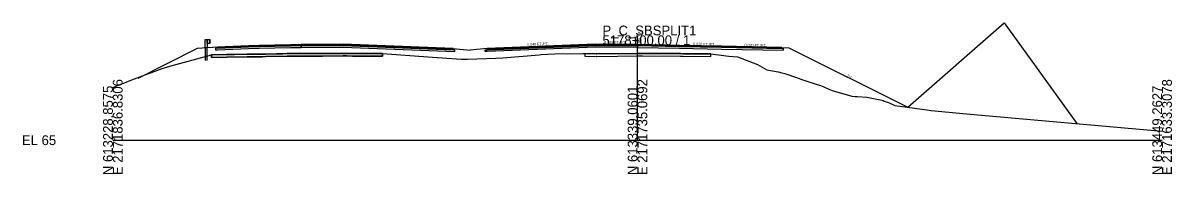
# Model space of a CAD drawing. Extents: x -26 to 1303, y -3010 to 12033.
# Drawn here: x -25.7 to 302.8, y 3490.3 to 3533.6 of the extents above; entities that cross this region are included whole.
import ezdxf

# ---------------------------------------------------------------- set-up
doc = ezdxf.new("R2010")
doc.units = 0
for name, color, linetype in [('RD_GPK_XS_Cell', 7, 'Continuous'), ('RD_PD_Final_TrvlWay', 7, 'Continuous'), ('RD_Sketch10', 7, 'Continuous'), ('RD_XS_Base', 7, 'Continuous'), ('RD_XS_ExGround', 7, 'Continuous'), ('RD_XS_ExPaveRet', 7, 'Continuous'), ('RD_XS_GR', 7, 'Continuous'), ('RD_XS_Greenside', 7, 'Continuous'), ('RD_XS_Pave', 7, 'Continuous'), ('RD_XS_PaveOvlay_CP', 7, 'Continuous'), ('RD_XS_TieSlope', 7, 'Continuous'), ('RD_XS_TX_Elev_EX', 7, 'Continuous'), ('RD_XS_TX_Elev_PR', 7, 'Continuous'), ('RD_XS_TX_Slope', 7, 'Continuous')]:
    doc.layers.add(name, color=color, linetype=linetype)

msp = doc.modelspace()

# ---------------------------------------------------------------- linework, layer by layer
at = {"layer": 'RD_GPK_XS_Cell'}
for p, q in [((150, 3500), (150, 3530)), ((0, 3500), (150, 3500)), ((150, 3500), (300, 3500))]:
    msp.add_line(p, q, dxfattribs=at)
at = {"layer": 'RD_PD_Final_TrvlWay'}
for p, q in [((26.94, 3526.43), (26.44, 3526.39)), ((26.44, 3526.39), (26.44, 3522.82)), ((26.94, 3522.82), (26.94, 3526.43))]:
    msp.add_line(p, q, dxfattribs=at)
at = {"layer": 'RD_Sketch10'}
msp.add_lwpolyline([(227.26, 3509.41), (254.86, 3533.55), (275.67, 3504.74)], dxfattribs=at)
at = {"layer": 'RD_XS_Base'}
for p, q in [((29.75, 3526.34), (29.38, 3526.32)), ((29.38, 3526.32), (29.38, 3526.19)), ((29.38, 3526.19), (29.38, 3525.82)), ((29.38, 3525.82), (29.75, 3525.84)), ((29.88, 3526.34), (29.75, 3526.34)), ((29.75, 3525.84), (29.88, 3525.84)), ((38.75, 3526.7), (29.88, 3526.34)), ((29.88, 3525.84), (38.75, 3526.2)), ((41.88, 3526.82), (38.75, 3526.7)), ((38.75, 3526.2), (41.88, 3526.32)), ((50.75, 3527), (41.88, 3526.82)), ((41.88, 3526.32), (50.75, 3526.5)), ((53.88, 3527.06), (50.75, 3527)), ((50.75, 3526.5), (53.88, 3526.56)), ((53.88, 3527.18), (53.88, 3527.22)), ((53.88, 3527.22), (53.88, 3527.05)), ((53.88, 3527.06), (53.88, 3527.22)), ((53.88, 3527.22), (53.88, 3526.56)), ((53.88, 3527.06), (53.88, 3527.18)), ((65.88, 3527.13), (53.88, 3527.06)), ((53.88, 3526.93), (53.88, 3527.06)), ((53.88, 3527.06), (53.88, 3527.06)), ((53.88, 3527.06), (53.88, 3527.06)), ((53.88, 3527.06), (53.88, 3526.56)), ((53.88, 3527.05), (53.88, 3526.56)), ((53.88, 3526.56), (53.88, 3526.93)), ((53.88, 3526.56), (65.88, 3526.63)), ((53.88, 3526.56), (53.88, 3526.56)), ((53.88, 3526.56), (53.88, 3526.56)), ((53.88, 3526.56), (53.88, 3526.56)), ((97.29, 3525.88), (65.88, 3527.13)), ((65.88, 3526.63), (97.79, 3525.36)), ((97.79, 3525.86), (97.29, 3525.88)), ((97.29, 3525.88), (97.29, 3525.88)), ((97.79, 3525.36), (97.79, 3525.86)), ((97.79, 3525.86), (97.79, 3525.86)), ((97.79, 3525.36), (97.79, 3525.36)), ((97.79, 3525.36), (97.79, 3525.36)), ((106.48, 3525.86), (106.98, 3525.88)), ((106.48, 3525.36), (106.48, 3525.86)), ((106.48, 3525.86), (106.48, 3525.86)), ((106.98, 3525.38), (106.48, 3525.36)), ((106.48, 3525.36), (106.48, 3525.36)), ((106.48, 3525.36), (106.48, 3525.36)), ((106.98, 3525.88), (138, 3527.12)), ((138, 3526.62), (106.98, 3525.38)), ((106.98, 3525.88), (106.98, 3525.88)), ((106.98, 3525.38), (106.98, 3525.38)), ((126, 3526.69), (126, 3526.69)), ((138, 3527.12), (150, 3527.06)), ((150, 3526.56), (138, 3526.62)), ((150, 3527.06), (150, 3527.22)), ((150, 3527.22), (150, 3527.22)), ((150, 3527.22), (150, 3527.22)), ((150, 3527.22), (150, 3526.56)), ((150, 3527.06), (150, 3527.06)), ((162, 3526.82), (150, 3527.06)), ((150, 3527.06), (150, 3527.06)), ((150, 3527.06), (150, 3526.56)), ((150, 3526.56), (150, 3526.56)), ((150, 3526.56), (162, 3526.32)), ((174, 3526.58), (162, 3526.82)), ((162, 3526.82), (162, 3526.82)), ((162, 3526.32), (162, 3526.32)), ((162, 3526.32), (174, 3526.08)), ((191.3, 3526.23), (174, 3526.58)), ((174, 3526.58), (174, 3526.58)), ((174, 3526.08), (174, 3526.08)), ((174, 3526.08), (191.8, 3525.72)), ((191.8, 3526.22), (191.3, 3526.23)), ((191.3, 3526.23), (191.3, 3526.23)), ((191.8, 3525.72), (191.8, 3526.22)), ((191.8, 3526.22), (191.8, 3526.22))]:
    msp.add_line(p, q, dxfattribs=at)
at = {"layer": 'RD_XS_ExGround'}
msp.add_lwpolyline([(0, 3515.07), (2.74, 3516.27), (3.18, 3516.31), (4.01, 3516.73), (6.18, 3517.54), (14.13, 3520.54), (16.25, 3521.15), (28.24, 3524.43), (41.42, 3524.63), (42.5, 3524.64), (42.96, 3524.65), (54.24, 3524.84), (66.33, 3524.85), (66.48, 3524.85), (70.89, 3524.8), (71.01, 3524.8), (71.51, 3524.81), (77.12, 3524.82), (92.72, 3523.68), (99.67, 3523.18), (101.4, 3523.22), (109.49, 3523.5), (111.51, 3523.57), (121.86, 3524.44), (122.51, 3524.5), (124.28, 3524.59), (126.39, 3524.68), (134.37, 3524.79), (134.94, 3524.8), (138.22, 3524.74), (138.36, 3524.73), (150.24, 3524.85), (150.73, 3524.85), (151.46, 3524.85), (162.29, 3524.77), (163.06, 3524.76), (171.02, 3524.69), (176.17, 3524.03), (178.59, 3523.81), (184.35, 3521.65), (186.97, 3520.15), (190.21, 3519.53), (191.28, 3519.25), (192.12, 3519.1), (195.76, 3517.8), (196.68, 3517.47), (199.03, 3516.72), (202.32, 3515.67), (203.31, 3515.29), (204.92, 3514.46), (205.99, 3514.15), (208.96, 3513.24), (211.29, 3512.64), (212.2, 3512.51), (212.85, 3512.55), (215.62, 3512.28), (219.84, 3511.41), (220.25, 3511.35), (220.52, 3511.2), (221.78, 3510.77), (223.63, 3509.9), (232.78, 3508.67), (233.94, 3508.47), (244.1, 3507.57), (300, 3502.56)], dxfattribs=at)
at = {"layer": 'RD_XS_ExPaveRet'}
for points in [[(77.12, 3524.82), (77.12, 3524.48), (77.12, 3524.07), (77.12, 3524.07), (75.96, 3524.07), (73.26, 3524.06), (71.71, 3524.04), (70.99, 3524.05), (70.61, 3524.05), (68.5, 3524.08), (66.78, 3524.1), (65.85, 3524.1), (59.97, 3524.09), (55.28, 3524.09), (54.22, 3524.09), (49.84, 3524.02), (43.79, 3523.91), (42.81, 3523.9), (40.71, 3523.85), (38.44, 3523.84), (32.48, 3523.75), (28.24, 3523.68), (28.24, 3523.68), (28.24, 3523.68), (28.24, 3524.09), (28.24, 3524.43), (28.24, 3524.43), (28.24, 3524.43), (32.48, 3524.5), (38.44, 3524.59), (40.71, 3524.6), (42.81, 3524.65), (43.79, 3524.66), (49.84, 3524.77), (54.22, 3524.84), (55.28, 3524.84), (59.97, 3524.84), (65.85, 3524.85), (66.78, 3524.85), (68.5, 3524.83), (70.61, 3524.8), (70.99, 3524.8), (71.71, 3524.79), (73.26, 3524.81), (75.96, 3524.82), (77.12, 3524.82), (77.12, 3524.82)], [(75.96, 3524.82), (73.26, 3524.81), (71.71, 3524.79), (70.99, 3524.8), (70.61, 3524.8), (68.5, 3524.83), (66.78, 3524.85), (65.85, 3524.85), (59.97, 3524.84), (55.28, 3524.84), (54.22, 3524.84), (49.84, 3524.77), (43.79, 3524.66), (42.81, 3524.65), (40.71, 3524.6), (38.44, 3524.59), (32.48, 3524.5), (28.24, 3524.43), (28.24, 3524.09), (28.24, 3523.68), (32.48, 3523.75), (38.44, 3523.84), (40.71, 3523.85), (42.81, 3523.9), (43.79, 3523.91), (49.84, 3524.02), (54.22, 3524.09), (55.28, 3524.09), (59.97, 3524.09), (65.85, 3524.1), (66.78, 3524.1), (68.5, 3524.08), (70.61, 3524.05), (70.99, 3524.05), (71.71, 3524.04), (73.26, 3524.06), (75.96, 3524.07), (77.12, 3524.07), (77.12, 3524.48), (77.12, 3524.82), (75.96, 3524.82)], [(163.06, 3524.76), (162.29, 3524.77), (162.29, 3524.77), (151.46, 3524.85), (151.46, 3524.85), (150.73, 3524.85), (150.73, 3524.85), (150.73, 3524.85), (150.24, 3524.85), (150.24, 3524.85), (138.36, 3524.73), (138.36, 3524.73), (138.22, 3524.74), (138.22, 3524.74), (134.94, 3524.8), (134.94, 3524.05), (134.94, 3524.05), (138.22, 3523.99), (138.22, 3523.99), (138.36, 3523.98), (138.36, 3523.98), (150.24, 3524.1), (150.24, 3524.1), (150.73, 3524.1), (150.73, 3524.1), (150.73, 3524.1), (151.46, 3524.1), (151.46, 3524.1), (162.29, 3524.02), (162.29, 3524.02), (163.06, 3524.01), (163.06, 3524.01), (171.02, 3523.94), (171.02, 3524.69), (171.02, 3524.69), (163.06, 3524.76), (163.06, 3524.76)], [(163.06, 3524.76), (162.29, 3524.77), (151.46, 3524.85), (150.73, 3524.85), (150.24, 3524.85), (138.36, 3524.73), (138.22, 3524.74), (134.94, 3524.8), (134.94, 3524.05), (138.22, 3523.99), (138.36, 3523.98), (150.24, 3524.1), (150.73, 3524.1), (151.46, 3524.1), (162.29, 3524.02), (163.06, 3524.01), (171.02, 3523.94), (171.02, 3524.69), (163.06, 3524.76)]]:
    msp.add_lwpolyline(points, dxfattribs=at)
at = {"layer": 'RD_XS_GR'}
for p, q in [((26.44, 3526.39), (26.44, 3528.82)), ((26.44, 3528.82), (26.69, 3528.82)), ((26.69, 3528.82), (26.94, 3528.82)), ((26.94, 3528.82), (26.94, 3526.43)), ((26.94, 3527.66), (26.94, 3528.82)), ((26.94, 3528.82), (27.61, 3528.82)), ((27.61, 3528.82), (27.61, 3527.66)), ((27.68, 3528.75), (27.61, 3528.82)), ((27.61, 3528.82), (27.61, 3528.52)), ((27.61, 3528.52), (27.61, 3527.66)), ((27.61, 3528.24), (27.81, 3528.45)), ((27.88, 3528.53), (27.68, 3528.75)), ((27.81, 3528.45), (27.88, 3528.53)), ((26.94, 3526.43), (26.44, 3526.39)), ((27.61, 3527.66), (26.94, 3527.66)), ((27.68, 3528.16), (27.61, 3528.24)), ((27.61, 3527.66), (27.81, 3527.87)), ((27.88, 3527.95), (27.68, 3528.16)), ((27.81, 3527.87), (27.88, 3527.95))]:
    msp.add_line(p, q, dxfattribs=at)
at = {"layer": 'RD_XS_Greenside'}
for p, q in [((24.13, 3526.2), (7.13, 3517.7)), ((193.3, 3526.39), (227.26, 3509.41))]:
    msp.add_line(p, q, dxfattribs=at)
at = {"layer": 'RD_XS_Pave'}
for p, q in [((38.75, 3527.02), (29.88, 3526.66)), ((38.75, 3526.86), (29.88, 3526.5)), ((29.88, 3526.5), (38.75, 3526.86)), ((29.88, 3526.34), (38.75, 3526.7)), ((29.88, 3526.66), (29.88, 3526.62)), ((29.88, 3526.62), (29.88, 3526.5)), ((29.88, 3526.5), (29.88, 3526.46)), ((29.88, 3526.46), (29.88, 3526.34)), ((41.88, 3527.14), (38.75, 3527.02)), ((41.88, 3526.98), (38.75, 3526.86)), ((38.75, 3526.86), (41.88, 3526.98)), ((38.75, 3526.7), (41.88, 3526.82)), ((50.75, 3527.32), (41.88, 3527.14)), ((50.75, 3527.16), (41.88, 3526.98)), ((41.88, 3526.98), (50.75, 3527.16)), ((41.88, 3526.82), (50.75, 3527)), ((53.88, 3527.38), (50.75, 3527.32)), ((53.88, 3527.22), (50.75, 3527.16)), ((50.75, 3527.16), (53.88, 3527.22)), ((50.75, 3527), (53.88, 3527.06)), ((65.88, 3527.45), (53.88, 3527.38)), ((53.88, 3527.38), (53.88, 3527.38)), ((65.88, 3527.29), (53.88, 3527.22)), ((53.88, 3527.22), (65.88, 3527.29)), ((53.88, 3527.18), (53.88, 3527.22)), ((53.88, 3527.22), (53.88, 3527.18)), ((53.88, 3527.22), (53.88, 3527.22)), ((53.88, 3527.22), (53.88, 3527.06)), ((53.88, 3527.06), (53.88, 3527.22)), ((53.88, 3527.22), (53.88, 3527.22)), ((53.88, 3527.06), (53.88, 3527.18)), ((53.88, 3527.18), (53.88, 3527.06)), ((53.88, 3527.06), (65.88, 3527.13)), ((53.88, 3527.06), (53.88, 3527.06)), ((53.88, 3527.06), (53.88, 3527.06)), ((53.88, 3527.06), (53.88, 3527.06)), ((97.29, 3526.2), (65.88, 3527.45)), ((97.29, 3526.04), (65.88, 3527.29)), ((65.88, 3527.29), (97.29, 3526.04)), ((65.88, 3527.13), (97.29, 3525.88)), ((97.29, 3526.04), (97.29, 3526.2)), ((97.29, 3526.2), (97.29, 3526.2)), ((97.29, 3525.88), (97.29, 3526.04)), ((97.29, 3526.04), (97.29, 3526.04)), ((97.29, 3526.04), (97.29, 3526.04)), ((97.29, 3526.04), (97.29, 3526.04)), ((97.29, 3525.88), (97.29, 3525.88)), ((97.29, 3525.88), (97.29, 3525.88)), ((138, 3527.44), (106.98, 3526.2)), ((138, 3527.28), (106.98, 3526.04)), ((106.98, 3526.04), (138, 3527.28)), ((106.98, 3525.88), (138, 3527.12)), ((106.98, 3526.2), (106.98, 3526.2)), ((106.98, 3526.2), (106.98, 3526.04)), ((106.98, 3526.04), (106.98, 3526.04)), ((106.98, 3526.04), (106.98, 3525.88)), ((106.98, 3526.04), (106.98, 3526.04)), ((106.98, 3526.04), (106.98, 3526.04)), ((106.98, 3525.88), (106.98, 3525.88)), ((106.98, 3525.88), (106.98, 3525.88)), ((150, 3527.38), (138, 3527.44)), ((150, 3527.22), (138, 3527.28)), ((138, 3527.28), (150, 3527.22)), ((138, 3527.12), (150, 3527.06)), ((162, 3527.14), (150, 3527.38)), ((150, 3527.38), (150, 3527.38)), ((150, 3527.06), (150, 3527.22)), ((150, 3527.22), (150, 3527.22)), ((150, 3527.22), (150, 3527.22)), ((150, 3527.22), (162, 3526.98)), ((162, 3526.98), (150, 3527.22)), ((150, 3527.22), (150, 3527.22)), ((150, 3527.22), (150, 3527.22)), ((150, 3527.22), (150, 3527.06)), ((150, 3527.06), (150, 3527.06)), ((150, 3527.06), (162, 3526.82)), ((174, 3526.9), (162, 3527.14)), ((162, 3527.14), (162, 3527.14)), ((162, 3526.98), (162, 3526.98)), ((162, 3526.98), (174, 3526.74)), ((174, 3526.74), (162, 3526.98)), ((162, 3526.98), (162, 3526.98)), ((162, 3526.82), (162, 3526.82)), ((162, 3526.82), (174, 3526.58)), ((191.3, 3526.55), (174, 3526.9)), ((174, 3526.9), (174, 3526.9)), ((174, 3526.74), (174, 3526.74)), ((174, 3526.74), (191.3, 3526.39)), ((191.3, 3526.39), (174, 3526.74)), ((174, 3526.74), (174, 3526.74)), ((174, 3526.58), (191.3, 3526.23)), ((174, 3526.58), (174, 3526.58)), ((191.3, 3526.39), (191.3, 3526.55)), ((191.3, 3526.55), (191.3, 3526.55)), ((191.3, 3526.23), (191.3, 3526.39)), ((191.3, 3526.39), (191.3, 3526.39))]:
    msp.add_line(p, q, dxfattribs=at)
at = {"layer": 'RD_XS_PaveOvlay_CP'}
for p, q in [((29.88, 3526.66), (41.88, 3527.14)), ((41.88, 3527.14), (53.88, 3527.38)), ((65.88, 3527.45), (53.88, 3527.38)), ((53.88, 3527.38), (53.88, 3527.38)), ((97.29, 3526.2), (65.88, 3527.45)), ((97.29, 3526.2), (97.29, 3526.2)), ((138, 3527.44), (106.98, 3526.2)), ((106.98, 3526.2), (106.98, 3526.2)), ((150, 3527.38), (138, 3527.44)), ((162, 3527.14), (150, 3527.38)), ((150, 3527.38), (150, 3527.38)), ((174, 3526.9), (162, 3527.14)), ((162, 3527.14), (162, 3527.14)), ((191.3, 3526.55), (174, 3526.9)), ((174, 3526.9), (174, 3526.9))]:
    msp.add_line(p, q, dxfattribs=at)
at = {"layer": 'RD_XS_TieSlope'}
for p, q in [((29.88, 3526.66), (24.13, 3526.2)), ((97.29, 3526.2), (102.12, 3525.81)), ((106.98, 3526.2), (102.12, 3525.81)), ((191.3, 3526.55), (193.3, 3526.39))]:
    msp.add_line(p, q, dxfattribs=at)

# ---------------------------------------------------------------- texts
at = {"layer": 'RD_GPK_XS_Cell'}
for s, p in [('P_C_SBSPLIT1', (140, 3530)), ('5178+00.00 / 1', (140, 3527.2)), ('EL 65', (-26, 3498.6))]:
    msp.add_text(s, height=2.8, dxfattribs=at).set_placement(p)
for s, p in [('N 613228.8575', (0, 3490)), ('E 2171836.8306', (2.8, 3490)), ('N 613339.0601', (150, 3490)), ('E 2171735.0692', (152.8, 3490)), ('N 613449.2627', (300, 3490)), ('E 2171633.3078', (302.8, 3490))]:
    msp.add_text(s, height=2.8, rotation=90, dxfattribs=at).set_placement(p)
at = {"layer": 'RD_XS_TX_Elev_EX'}
msp.add_text('89.85', height=0.6, rotation=90, dxfattribs=at).set_placement((149.74, 3528.02))
at = {"layer": 'RD_XS_TX_Elev_PR'}
msp.add_text('92.38', height=1, rotation=90, dxfattribs=at).set_placement((151.17, 3527.68))
at = {"layer": 'RD_XS_TX_Slope'}
for s, rotation, p in [('0.040 FT./FT.', 2.2906, (118.43, 3527)), ('0.005 FT./FT.', 359.6897, (140.49, 3527.64)), ('0.020 FT./FT.', 358.8542, (165.94, 3527.16)), ('0.020 FT./FT.', 358.8542, (180.59, 3526.86)), ('2:1', 333.4349, (209.81, 3518.2))]:
    msp.add_text(s, height=0.75, rotation=rotation, dxfattribs=at).set_placement(p)

doc.saveas('drawing.dxf')
